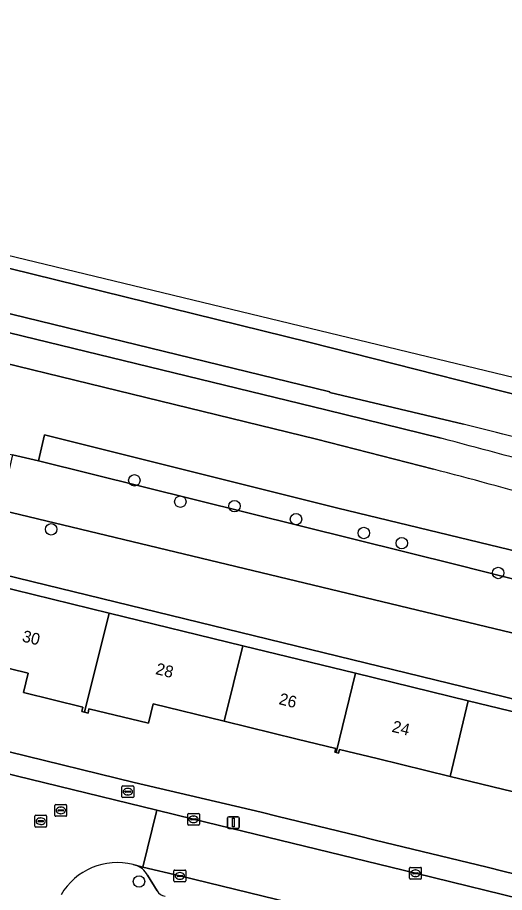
# Model space of a CAD drawing. Extents: x 163266 to 164362, y 381528 to 382286.
# Drawn here: x 164059.4 to 164101, y 382172.7 to 382247.4 of the extents above; entities that cross this region are included whole.
import ezdxf

# ---------------------------------------------------------------- set-up
doc = ezdxf.new("R2010")
doc.units = 0
for name, color, linetype in [('IMGEO_Berm_groen', 7, 'Continuous'), ('IMGEO_Boom', 7, 'Continuous'), ('IMGEO_Brandkraan', 7, 'Continuous'), ('IMGEO_Erf', 7, 'Continuous'), ('IMGEO_Fietspad_gesloten', 7, 'Continuous'), ('IMGEO_Groenvoorziening', 7, 'Continuous'), ('IMGEO_Kolk', 7, 'Continuous'), ('IMGEO_Lichtmast', 7, 'Continuous'), ('IMGEO_Loofbos', 7, 'Continuous'), ('IMGEO_Muur', 7, 'Continuous'), ('IMGEO_Pand', 7, 'Continuous'), ('IMGEO_Pand_nummerreeks', 7, 'Continuous'), ('IMGEO_Parkeervlak_open', 7, 'Continuous'), ('IMGEO_Rijbaan_lokaal_open', 7, 'Continuous'), ('IMGEO_Rijbaan_regionaal_gesloten', 7, 'Continuous'), ('IMGEO_Rioolput', 7, 'Continuous'), ('IMGEO_Voetpad_open', 7, 'Continuous'), ('IMGEO_Waterloop', 7, 'Continuous')]:
    doc.layers.add(name, color=color, linetype=linetype)

msp = doc.modelspace()

# ---------------------------------------------------------------- linework, layer by layer
at = {"layer": 'IMGEO_Berm_groen'}
for points in [[(163816.73, 382281.159), (163816.389, 382279.813), (163827.521, 382277.206), (163827.321, 382276.946), (163937.613, 382250), (163961.804, 382244.085), (164000, 382234.778), (164038.237, 382225.461), (164085.745, 382213.885), (164095.604, 382211.464)], [(164097.499, 382212.661), (164086.093, 382215.385), (164086.094, 382215.423), (164023.537, 382230.699), (163954.469, 382247.54), (163887.583, 382263.885), (163831.738, 382277.478), (163816.73, 382281.159)], [(164094.955, 382208.825), (164084.963, 382211.384), (164037.594, 382222.946), (164000, 382232.123), (163961.079, 382241.623), (163926.309, 382250), (163910.294, 382253.9), (163908.56, 382254.323), (163815.664, 382276.948)], [(164036.134, 382217.282), (164035.617, 382215.341), (164059, 382210.047), (164061.215, 382209.546), (164061.732, 382211.747), (164086.771, 382205.491), (164146.245, 382191.123), (164145.924, 382193.866), (164140.941, 382195.309), (164134.075, 382197.359), (164127.632, 382199.361), (164120.905, 382201.457), (164113.934, 382203.558)]]:
    msp.add_lwpolyline(points, dxfattribs=at)
for centre, radius, start, end in [((164018.847, 381887.231), 334.8, 73.23309, 76.41301), ((163923.419, 381554.372), 679.277, 73.64571, 75.316289), ((163919.174, 381538.591), 692.901, 73.67538, 75.304115)]:
    msp.add_arc(centre, radius, start, end, dxfattribs=at)
at = {"layer": 'IMGEO_Boom'}
for centre in [(164069.408, 382207.877), (164073.335, 382206.05), (164077.954, 382205.672), (164083.214, 382204.556), (164062.301, 382203.687), (164088.993, 382203.371), (164092.239, 382202.5), (164100.481, 382199.96), (164069.802, 382173.603)]:
    msp.add_circle(centre, 0.489, dxfattribs=at)
at = {"layer": 'IMGEO_Brandkraan'}
for p, q in [((164068.347, 382180.846), (164068.347, 382181.698)), ((164068.422, 382181.772), (164069.274, 382181.772)), ((164068.835, 382181.552), (164068.86, 382181.552)), ((164069.348, 382181.698), (164069.348, 382180.846)), ((164069.274, 382180.772), (164068.422, 382180.772)), ((164068.606, 382181.266), (164068.606, 382181.278)), ((164069.044, 382181.229), (164068.646, 382181.229)), ((164068.649, 382181.315), (164069.047, 382181.315)), ((164068.858, 382180.992), (164068.833, 382180.992)), ((164069.09, 382181.278), (164069.09, 382181.266))]:
    msp.add_line(p, q, dxfattribs=at)
for points in [[(164068.347, 382180.846), (164068.347, 382181.698)], [(164068.422, 382181.772), (164069.274, 382181.772)], [(164069.348, 382181.698), (164069.348, 382180.846)], [(164069.274, 382180.772), (164068.422, 382180.772)]]:
    msp.add_lwpolyline(points, dxfattribs=at)
for centre, radius, start, end in [((164068.424, 382181.696), 0.0765, 91.55205, 178.44795), ((164068.424, 382181.696), 0.0765, 91.55205, 178.44795), ((164069.272, 382181.696), 0.0765, 1.55205, 88.44795), ((164069.272, 382181.696), 0.0765, 1.55205, 88.44795), ((164068.424, 382180.848), 0.0765, 181.55205, 268.44795), ((164068.424, 382180.848), 0.0765, 181.55205, 268.44795), ((164068.646, 382181.275), 0.0403, 85.87752, 175.75265), ((164068.643, 382181.265), 0.0366, 178.93798, 274.71019), ((164069.047, 382181.272), 0.043, 264.86636, 352.45326), ((164069.051, 382181.277), 0.0386, 1.73085, 96.63898), ((164069.272, 382180.848), 0.0765, 271.55205, 358.44795), ((164069.272, 382180.848), 0.0765, 271.55205, 358.44795)]:
    msp.add_arc(centre, radius, start, end, dxfattribs=at)
for centre, major_axis, ratio, start_param, end_param in [((164068.834, 382181.272), (-0.387, 0.002), 0.722429, 4.712389, 7.853982), ((164068.859, 382181.272), (-0.39, 0.002), 0.717154, 1.570796, 4.712389)]:
    msp.add_ellipse(centre, major_axis=major_axis, ratio=ratio, start_param=start_param, end_param=end_param, dxfattribs=at)
at = {"layer": 'IMGEO_Erf'}
for points in [[(164055.863, 382199.302), (164067.246, 382196.526), (164078.669, 382193.74), (164088.294, 382191.393), (164097.92, 382189.045), (164107.574, 382186.69), (164117.248, 382184.331), (164128.622, 382181.557), (164140.224, 382178.727), (164140.582, 382179.712), (164134.264, 382181.264), (164033.312, 382205.891)], [(164102.613, 382181.057), (164096.367, 382182.582), (164090.131, 382184.104), (164086.921, 382184.888), (164086.844, 382184.575), (164086.648, 382184.623), (164086.531, 382184.651), (164086.607, 382184.963), (164083.314, 382185.767), (164077.062, 382187.293), (164071.023, 382188.767), (164070.623, 382187.132), (164065.531, 382188.362), (164065.449, 382187.991), (164065.158, 382188.061), (164064.929, 382188.116), (164065.011, 382188.487), (164059.939, 382189.741), (164060.339, 382191.384), (164054.261, 382192.866)], [(164058.705, 382184.67), (164069.384, 382182.068), (164080.238, 382179.509), (164081.698, 382179.165), (164088.512, 382177.491), (164089.97, 382177.138), (164099.541, 382174.816), (164100.999, 382174.463), (164107.813, 382172.789), (164120.079, 382169.717)]]:
    msp.add_lwpolyline(points, dxfattribs=at)
at = {"layer": 'IMGEO_Fietspad_gesloten'}
for points in [[(164095.604, 382211.464), (164085.745, 382213.885), (164038.237, 382225.461), (164000, 382234.778), (163961.804, 382244.085), (163937.613, 382250), (163827.321, 382276.946), (163827.232, 382276.842), (163816.304, 382279.477), (163815.664, 382276.948)], [(163815.664, 382276.948), (163908.56, 382254.323), (163910.294, 382253.9), (163926.309, 382250), (163961.079, 382241.623), (164000, 382232.123), (164037.594, 382222.946), (164084.963, 382211.384), (164094.955, 382208.825)]]:
    msp.add_lwpolyline(points, dxfattribs=at)
for centre, radius, start, end in [((163923.419, 381554.372), 679.277, 73.64571, 75.316289), ((163919.174, 381538.591), 692.901, 73.67538, 75.304115)]:
    msp.add_arc(centre, radius, start, end, dxfattribs=at)
at = {"layer": 'IMGEO_Groenvoorziening'}
for points in [[(163823.874, 382261.74), (163832.907, 382259.458), (163872.239, 382250), (164000, 382219.278), (164136.238, 382186.518), (164142.104, 382184.986)], [(164166.532, 382183.008), (164097.094, 382200.621), (164061.215, 382209.546), (164059, 382210.047), (164058.643, 382208.424), (164035.325, 382214.144), (164000.002, 382222.808), (163971.388, 382229.279), (163972.208, 382230.508), (163904.766, 382246.403)]]:
    msp.add_lwpolyline(points, dxfattribs=at)
at = {"layer": 'IMGEO_Kolk'}
for p, q in [((164073.959, 382178.487), (164073.959, 382179.339)), ((164074.034, 382179.413), (164074.886, 382179.413)), ((164074.447, 382179.193), (164074.472, 382179.193)), ((164074.96, 382179.339), (164074.96, 382178.487)), ((164074.886, 382178.413), (164074.034, 382178.413)), ((164074.218, 382178.907), (164074.218, 382178.919)), ((164074.656, 382178.87), (164074.258, 382178.87)), ((164074.261, 382178.956), (164074.659, 382178.956)), ((164074.47, 382178.633), (164074.445, 382178.633)), ((164074.702, 382178.919), (164074.702, 382178.907)), ((164092.911, 382173.877), (164092.911, 382174.729)), ((164092.986, 382174.803), (164093.838, 382174.803)), ((164093.912, 382174.729), (164093.912, 382173.877)), ((164072.79, 382173.652), (164072.79, 382174.504)), ((164072.865, 382174.578), (164073.717, 382174.578)), ((164073.049, 382174.072), (164073.049, 382174.084)), ((164073.487, 382174.035), (164073.089, 382174.035)), ((164073.092, 382174.121), (164073.49, 382174.121)), ((164073.278, 382174.358), (164073.303, 382174.358)), ((164073.533, 382174.084), (164073.533, 382174.072)), ((164073.791, 382174.504), (164073.791, 382173.652)), ((164093.17, 382174.297), (164093.17, 382174.309)), ((164093.608, 382174.26), (164093.21, 382174.26)), ((164093.213, 382174.346), (164093.611, 382174.346)), ((164093.422, 382174.023), (164093.397, 382174.023)), ((164093.399, 382174.583), (164093.424, 382174.583)), ((164093.654, 382174.309), (164093.654, 382174.297)), ((164073.717, 382173.578), (164072.865, 382173.578)), ((164073.301, 382173.798), (164073.276, 382173.798)), ((164093.838, 382173.803), (164092.986, 382173.803))]:
    msp.add_line(p, q, dxfattribs=at)
for points in [[(164073.959, 382178.487), (164073.959, 382179.339)], [(164074.034, 382179.413), (164074.886, 382179.413)], [(164074.96, 382179.339), (164074.96, 382178.487)], [(164074.886, 382178.413), (164074.034, 382178.413)], [(164092.911, 382173.877), (164092.911, 382174.729)], [(164092.986, 382174.803), (164093.838, 382174.803)], [(164093.912, 382174.729), (164093.912, 382173.877)], [(164072.79, 382173.652), (164072.79, 382174.504)], [(164072.865, 382174.578), (164073.717, 382174.578)], [(164073.791, 382174.504), (164073.791, 382173.652)], [(164073.717, 382173.578), (164072.865, 382173.578)], [(164093.838, 382173.803), (164092.986, 382173.803)]]:
    msp.add_lwpolyline(points, dxfattribs=at)
for centre, radius, start, end in [((164074.036, 382179.337), 0.0765, 91.55205, 178.44795), ((164074.036, 382179.337), 0.0765, 91.55205, 178.44795), ((164074.884, 382179.337), 0.0765, 1.55205, 88.44795), ((164074.884, 382179.337), 0.0765, 1.55205, 88.44795), ((164074.036, 382178.489), 0.0765, 181.55205, 268.44795), ((164074.036, 382178.489), 0.0765, 181.55205, 268.44795), ((164074.258, 382178.916), 0.0403, 85.87752, 175.75265), ((164074.255, 382178.906), 0.0366, 178.93798, 274.71019), ((164074.659, 382178.913), 0.043, 264.86636, 352.45326), ((164074.663, 382178.918), 0.0386, 1.73085, 96.63898), ((164074.884, 382178.489), 0.0765, 271.55205, 358.44795), ((164074.884, 382178.489), 0.0765, 271.55205, 358.44795), ((164092.988, 382174.727), 0.0765, 91.55205, 178.44795), ((164092.988, 382174.727), 0.0765, 91.55205, 178.44795), ((164093.836, 382174.727), 0.0765, 1.55205, 88.44795), ((164093.836, 382174.727), 0.0765, 1.55205, 88.44795), ((164072.867, 382174.502), 0.0765, 91.55205, 178.44795), ((164072.867, 382174.502), 0.0765, 91.55205, 178.44795), ((164073.089, 382174.081), 0.0403, 85.87752, 175.75265), ((164073.086, 382174.071), 0.0366, 178.93798, 274.71019), ((164073.49, 382174.078), 0.043, 264.86636, 352.45326), ((164073.494, 382174.083), 0.0386, 1.73085, 96.63898), ((164073.715, 382174.502), 0.0765, 1.55205, 88.44795), ((164073.715, 382174.502), 0.0765, 1.55205, 88.44795), ((164092.988, 382173.879), 0.0765, 181.55205, 268.44795), ((164092.988, 382173.879), 0.0765, 181.55205, 268.44795), ((164093.21, 382174.306), 0.0403, 85.87752, 175.75265), ((164093.207, 382174.296), 0.0366, 178.93798, 274.71019), ((164093.611, 382174.303), 0.043, 264.86636, 352.45326), ((164093.615, 382174.308), 0.0386, 1.73085, 96.63898), ((164093.836, 382173.879), 0.0765, 271.55205, 358.44795), ((164093.836, 382173.879), 0.0765, 271.55205, 358.44795), ((164072.867, 382173.654), 0.0765, 181.55205, 268.44795), ((164072.867, 382173.654), 0.0765, 181.55205, 268.44795), ((164073.715, 382173.654), 0.0765, 271.55205, 358.44795), ((164073.715, 382173.654), 0.0765, 271.55205, 358.44795)]:
    msp.add_arc(centre, radius, start, end, dxfattribs=at)
for centre, major_axis, ratio, start_param, end_param in [((164074.446, 382178.913), (-0.387, 0.002), 0.722429, 4.712389, 7.853982), ((164074.471, 382178.913), (-0.39, 0.002), 0.717154, 1.570796, 4.712389), ((164073.277, 382174.078), (-0.387, 0.002), 0.722429, 4.712389, 7.853982), ((164073.302, 382174.078), (-0.39, 0.002), 0.717154, 1.570796, 4.712389), ((164093.398, 382174.303), (-0.387, 0.002), 0.722429, 4.712389, 7.853982), ((164093.423, 382174.303), (-0.39, 0.002), 0.717154, 1.570796, 4.712389)]:
    msp.add_ellipse(centre, major_axis=major_axis, ratio=ratio, start_param=start_param, end_param=end_param, dxfattribs=at)
at = {"layer": 'IMGEO_Lichtmast'}
for p, q in [((164077.464, 382179.136), (164078.254, 382179.136)), ((164078.254, 382179.136), (164077.464, 382179.136)), ((164077.364, 382178.236), (164077.364, 382179.036)), ((164077.364, 382179.036), (164077.364, 382178.236)), ((164078.354, 382179.036), (164078.354, 382178.236)), ((164078.354, 382178.236), (164078.354, 382179.036)), ((164078.254, 382178.136), (164077.464, 382178.136)), ((164077.464, 382178.136), (164078.254, 382178.136))]:
    msp.add_line(p, q, dxfattribs=at)
msp.add_lwpolyline([(164077.784, 382179.011), (164077.934, 382179.011), (164077.934, 382178.261), (164077.784, 382178.261), (164077.784, 382179.011)], dxfattribs=at)
for centre, start, end in [((164077.464, 382179.036), 90, 180), ((164077.464, 382179.036), 90, 180), ((164078.254, 382179.036), 0, 90), ((164078.254, 382179.036), 360, 90), ((164077.464, 382178.236), 180, 270), ((164077.464, 382178.236), 180, 270), ((164078.254, 382178.236), 270, 0), ((164078.254, 382178.236), 270, 0)]:
    msp.add_arc(centre, 0.1, start, end, dxfattribs=at)
at = {"layer": 'IMGEO_Loofbos'}
for points in [[(164142.104, 382184.986), (164136.238, 382186.518), (164000, 382219.278), (163872.239, 382250), (163832.907, 382259.458), (163823.874, 382261.74)], [(163817.409, 382251.574), (163819.3, 382251.045), (163819.962, 382253.749), (163820.909, 382257.71), (163830.652, 382255.331), (163852.505, 382250), (164000, 382214.018), (164033.312, 382205.891), (164134.264, 382181.264), (164140.582, 382179.712)]]:
    msp.add_lwpolyline(points, dxfattribs=at)
at = {"layer": 'IMGEO_Muur'}
for points in [[(164080.238, 382179.509), (164069.384, 382182.068)], [(164099.541, 382174.816), (164089.97, 382177.138)]]:
    msp.add_lwpolyline(points, dxfattribs=at)
at = {"layer": 'IMGEO_Pand'}
for points in [[(164055.863, 382199.302), (164054.261, 382192.866), (164060.339, 382191.384), (164059.939, 382189.741), (164065.011, 382188.487), (164064.929, 382188.116), (164065.158, 382188.061), (164067.246, 382196.526)], [(164077.062, 382187.293), (164078.669, 382193.74), (164067.246, 382196.526), (164065.158, 382188.061), (164065.449, 382187.991), (164065.531, 382188.362), (164070.623, 382187.132), (164071.023, 382188.767)], [(164088.294, 382191.393), (164078.669, 382193.74), (164077.062, 382187.293), (164083.314, 382185.767), (164086.607, 382184.963), (164086.531, 382184.651), (164086.648, 382184.623)], [(164096.367, 382182.582), (164097.92, 382189.045), (164088.294, 382191.393), (164086.648, 382184.623), (164086.844, 382184.575), (164086.921, 382184.888), (164090.131, 382184.104)], [(164096.367, 382182.582), (164102.613, 382181.057), (164105.871, 382180.262), (164105.795, 382179.95), (164105.933, 382179.916), (164107.574, 382186.69), (164097.92, 382189.045)]]:
    msp.add_lwpolyline(points, close=True, dxfattribs=at)
at = {"layer": 'IMGEO_Parkeervlak_open'}
for points in [[(164115.215, 382163.862), (164112.156, 382164.604), (164073.291, 382174.08), (164070.119, 382174.831), (164069.496, 382174.992)], [(164070.529, 382174.148), (164071.358, 382172.795)]]:
    msp.add_lwpolyline(points, dxfattribs=at)
for centre, radius, start, end in [((164068.943, 382173.261), 1.817, 29.2177, 72.28206), ((164072.111, 382173.207), 0.859, 208.68259, 264.09649)]:
    msp.add_arc(centre, radius, start, end, dxfattribs=at)
at = {"layer": 'IMGEO_Rijbaan_lokaal_open'}
for points in [[(164071.318, 382179.688), (164054.512, 382183.806), (164053.294, 382178.917), (164053.79, 382178.837)], [(164069.301, 382175.042), (164069.496, 382174.992), (164070.119, 382174.831), (164071.318, 382179.688)], [(164121.017, 382167.561), (164114.312, 382169.171), (164093.411, 382174.302), (164074.461, 382178.912), (164071.318, 382179.688), (164070.119, 382174.831), (164073.291, 382174.08), (164112.156, 382164.604), (164115.215, 382163.862), (164115.558, 382163.779)]]:
    msp.add_lwpolyline(points, dxfattribs=at)
msp.add_arc((164067.934, 382169.681), 5.533, 75.6953, 149.84702, dxfattribs=at)
at = {"layer": 'IMGEO_Rijbaan_regionaal_gesloten'}
for points in [[(164176.262, 382198.649), (164057.639, 382227.308), (163946.711, 382254.249), (163818.035, 382286.316), (163817.646, 382284.779), (163831.273, 382281.773), (163882.94, 382268.712), (163934.94, 382255.953), (163946.662, 382253.077), (163959.257, 382250.019), (164000.218, 382240.119), (164021.357, 382234.757), (164037.966, 382231.039), (164039.572, 382230.68), (164039.616, 382230.67), (164050.881, 382227.901), (164084.317, 382219.681), (164108.063, 382213.649), (164110.727, 382212.993), (164168.992, 382196.989)], [(163817.646, 382284.779), (163816.73, 382281.159), (163831.738, 382277.478), (163887.583, 382263.885), (163954.469, 382247.54), (164023.537, 382230.699), (164086.094, 382215.423), (164086.093, 382215.385), (164097.499, 382212.661)], [(164168.992, 382196.989), (164110.727, 382212.993), (164108.063, 382213.649), (164084.317, 382219.681), (164050.881, 382227.901), (164039.616, 382230.67), (164039.572, 382230.68), (164037.966, 382231.039), (164021.357, 382234.757), (164000.218, 382240.119), (163959.257, 382250.019), (163946.662, 382253.077), (163934.94, 382255.953), (163882.94, 382268.712), (163831.273, 382281.773), (163817.646, 382284.779)]]:
    msp.add_lwpolyline(points, dxfattribs=at)
msp.add_arc((164018.847, 381887.231), 334.8, 73.23309, 76.41301, dxfattribs=at)
at = {"layer": 'IMGEO_Rioolput'}
for p, q in [((164062.622, 382179.246), (164062.622, 382180.098)), ((164062.697, 382180.172), (164063.549, 382180.172)), ((164063.11, 382179.952), (164063.135, 382179.952)), ((164063.623, 382180.098), (164063.623, 382179.246)), ((164060.912, 382178.327), (164060.912, 382179.179)), ((164060.987, 382179.253), (164061.839, 382179.253)), ((164061.913, 382179.179), (164061.913, 382178.327)), ((164063.549, 382179.172), (164062.697, 382179.172)), ((164062.881, 382179.666), (164062.881, 382179.678)), ((164063.319, 382179.629), (164062.921, 382179.629)), ((164062.924, 382179.715), (164063.322, 382179.715)), ((164063.133, 382179.392), (164063.108, 382179.392)), ((164063.365, 382179.678), (164063.365, 382179.666)), ((164061.171, 382178.747), (164061.171, 382178.759)), ((164061.609, 382178.71), (164061.211, 382178.71)), ((164061.214, 382178.796), (164061.612, 382178.796)), ((164061.423, 382178.473), (164061.398, 382178.473)), ((164061.4, 382179.033), (164061.425, 382179.033)), ((164061.655, 382178.759), (164061.655, 382178.747)), ((164061.839, 382178.253), (164060.987, 382178.253))]:
    msp.add_line(p, q, dxfattribs=at)
for points in [[(164062.622, 382179.246), (164062.622, 382180.098)], [(164062.697, 382180.172), (164063.549, 382180.172)], [(164063.623, 382180.098), (164063.623, 382179.246)], [(164060.912, 382178.327), (164060.912, 382179.179)], [(164060.987, 382179.253), (164061.839, 382179.253)], [(164061.913, 382179.179), (164061.913, 382178.327)], [(164063.549, 382179.172), (164062.697, 382179.172)], [(164061.839, 382178.253), (164060.987, 382178.253)]]:
    msp.add_lwpolyline(points, dxfattribs=at)
for centre, radius, start, end in [((164062.699, 382180.096), 0.0765, 91.55205, 178.44795), ((164062.699, 382180.096), 0.0765, 91.55205, 178.44795), ((164063.547, 382180.096), 0.0765, 1.55205, 88.44795), ((164063.547, 382180.096), 0.0765, 1.55205, 88.44795), ((164060.989, 382179.177), 0.0765, 91.55205, 178.44795), ((164060.989, 382179.177), 0.0765, 91.55205, 178.44795), ((164061.837, 382179.177), 0.0765, 1.55205, 88.44795), ((164061.837, 382179.177), 0.0765, 1.55205, 88.44795), ((164062.699, 382179.248), 0.0765, 181.55205, 268.44795), ((164062.699, 382179.248), 0.0765, 181.55205, 268.44795), ((164062.921, 382179.675), 0.0403, 85.87752, 175.75265), ((164062.918, 382179.665), 0.0366, 178.93798, 274.71019), ((164063.322, 382179.672), 0.043, 264.86636, 352.45326), ((164063.326, 382179.677), 0.0386, 1.73085, 96.63898), ((164063.547, 382179.248), 0.0765, 271.55205, 358.44795), ((164063.547, 382179.248), 0.0765, 271.55205, 358.44795), ((164061.211, 382178.756), 0.0403, 85.87752, 175.75265), ((164061.208, 382178.746), 0.0366, 178.93798, 274.71019), ((164061.612, 382178.753), 0.043, 264.86636, 352.45326), ((164061.616, 382178.758), 0.0386, 1.73085, 96.63898), ((164060.989, 382178.329), 0.0765, 181.55205, 268.44795), ((164060.989, 382178.329), 0.0765, 181.55205, 268.44795), ((164061.837, 382178.329), 0.0765, 271.55205, 358.44795), ((164061.837, 382178.329), 0.0765, 271.55205, 358.44795)]:
    msp.add_arc(centre, radius, start, end, dxfattribs=at)
for centre, major_axis, ratio, start_param, end_param in [((164063.109, 382179.672), (-0.387, 0.002), 0.722429, 4.712389, 7.853982), ((164063.134, 382179.672), (-0.39, 0.002), 0.717154, 1.570796, 4.712389), ((164061.399, 382178.753), (-0.387, 0.002), 0.722429, 4.712389, 7.853982), ((164061.424, 382178.753), (-0.39, 0.002), 0.717154, 1.570796, 4.712389)]:
    msp.add_ellipse(centre, major_axis=major_axis, ratio=ratio, start_param=start_param, end_param=end_param, dxfattribs=at)
at = {"layer": 'IMGEO_Voetpad_open'}
for points in [[(163932.888, 382213.459), (163947.637, 382209.835), (163951.868, 382208.832), (163970.464, 382204.278), (163992.893, 382198.806), (163993.571, 382198.644), (164000, 382197.076), (164009.119, 382194.852), (164010.84, 382194.429), (164030.724, 382189.597), (164051.633, 382184.501), (164054.512, 382183.806), (164071.318, 382179.688), (164074.461, 382178.912), (164093.411, 382174.302), (164114.312, 382169.171), (164121.017, 382167.561), (164121.171, 382168.134)], [(164120.079, 382169.717), (164107.813, 382172.789), (164100.999, 382174.463), (164099.541, 382174.816), (164089.97, 382177.138), (164088.512, 382177.491), (164081.698, 382179.165), (164080.238, 382179.509), (164069.384, 382182.068), (164058.705, 382184.67), (164047.909, 382187.392), (164046.455, 382187.759), (164039.622, 382189.428), (164038.165, 382189.784), (164028.592, 382192.123), (164027.135, 382192.479), (164020.313, 382194.125), (164018.856, 382194.48), (164009.651, 382196.637), (164008.014, 382197.021), (163997.333, 382199.623)], [(164069.496, 382174.992), (164069.301, 382175.042)], [(164071.358, 382172.795), (164070.529, 382174.148)]]:
    msp.add_lwpolyline(points, dxfattribs=at)
for centre, radius, start, end in [((164067.934, 382169.681), 5.533, 75.6953, 149.84702), ((164068.943, 382173.261), 1.817, 29.2177, 72.28206), ((164072.111, 382173.207), 0.859, 208.68259, 264.09649)]:
    msp.add_arc(centre, radius, start, end, dxfattribs=at)
at = {"layer": 'IMGEO_Waterloop'}
msp.add_lwpolyline([(164086.771, 382205.491), (164061.732, 382211.747), (164061.215, 382209.546), (164097.094, 382200.621), (164166.532, 382183.008), (164167.695, 382182.713), (164169.438, 382182.271), (164169.934, 382185.191), (164151.833, 382189.773), (164146.245, 382191.123)], close=True, dxfattribs=at)

# ---------------------------------------------------------------- texts
at = {"layer": 'IMGEO_Pand_nummerreeks'}
for s, rotation, p in [('30', 346.26444, (164059.76, 382194.117)), ('28', 346.26444, (164071.16, 382191.33)), ('26', 346.2853, (164081.684, 382188.759)), ('24', 346.2853, (164091.339, 382186.403))]:
    msp.add_text(s, height=1, rotation=rotation, dxfattribs=at).set_placement(p)

doc.saveas('drawing.dxf')
